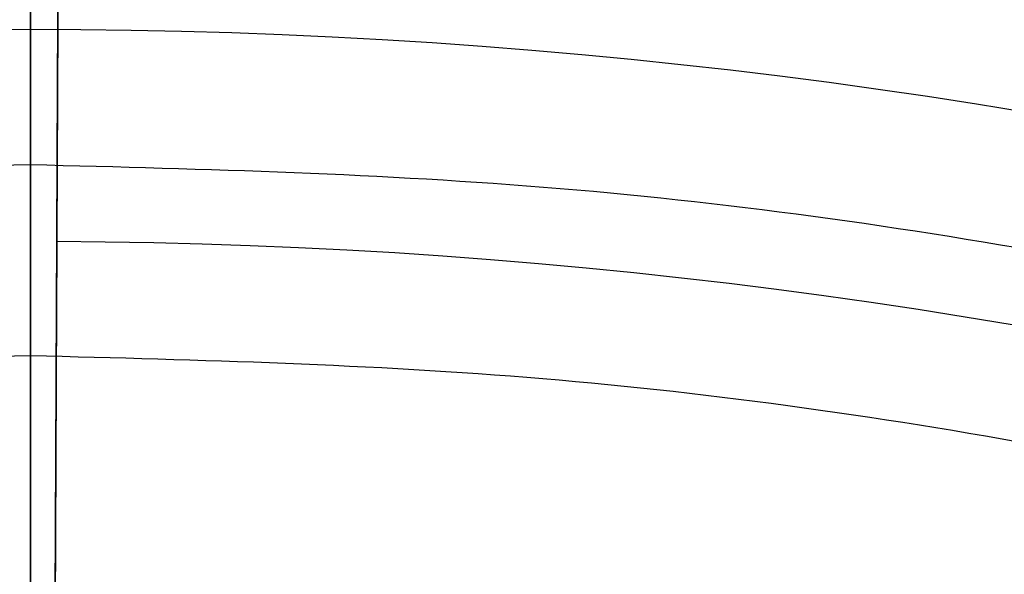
# Model space of a CAD drawing. Header units: millimetres. Extents: x -581 to 584, y -367 to 651.
# Tile 342 of 352: x 0 to 10, y 339 to 345. Entities that reach past the tile are written whole.
import ezdxf

# ---------------------------------------------------------------- set-up
doc = ezdxf.new("R2010")
doc.units = ezdxf.units.MM
doc.layers.add('1', color=7, linetype='Continuous')

# ---------------------------------------------------------------- blocks, each defined once
blk = doc.blocks.new('Bloque 01')
at = {"layer": '1', "color": 29, "true_color": 0x4d342b, "extrusion": (0, 0, -1)}
for centre, radius, start, end in [((1.556088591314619e-12, 1.598721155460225e-13, -217.0932306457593), 75.55527811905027, 150.2515479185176, 269.7400581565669), ((-4.192202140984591e-13, -1.140421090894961e-12, -248.2878906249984), 75.00000000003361, 150.251547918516, 269.7400581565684), ((-2.664535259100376e-13, -1.030286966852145e-12, -240.2878906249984), 69.5000000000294, 150.251547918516, 269.7400581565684), ((-8.773426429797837e-12, -1.789501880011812e-11, -222.1878906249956), 69.5000000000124, 240.3431761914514, 269.7400581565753)]:
    blk.add_arc(centre, radius, start, end, dxfattribs=at)
at = {"layer": '1', "color": 29, "true_color": 0x4d342b}
for centre, radius, start, end in [((-1.556088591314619e-12, 1.598721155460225e-13, 217.0932306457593), 75.55527811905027, 270.2599418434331, 29.74845208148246), ((4.192202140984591e-13, -1.140421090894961e-12, 248.2878906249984), 75.00000000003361, 270.2599418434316, 29.74845208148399), ((3.268496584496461e-13, -1.13331566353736e-12, 236.4855771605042), 75.00000000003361, 270.2599418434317, 29.74845208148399), ((-1.149543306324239e-12, -1.48038883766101e-13, 242.3867338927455), 75.0000000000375, 270.2599418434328, 29.74845208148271), ((3.268496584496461e-13, -1.13331566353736e-12, 236.4855771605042), 75.00000000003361, 270.2599418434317, 29.74845208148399), ((-1.158379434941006e-12, -1.162434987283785e-13, 231.2378906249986), 69.50000000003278, 270.2599418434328, 29.74845208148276), ((2.664535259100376e-13, -1.030286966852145e-12, 240.2878906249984), 69.5000000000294, 270.2599418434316, 29.74845208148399), ((-1.247002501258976e-12, 1.06581410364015e-14, 206.6879525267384), 65.1500000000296, 270.2599418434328, 29.74845208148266), ((-1.247002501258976e-12, 1.06581410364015e-14, 206.6879525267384), 65.1500000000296, 270.2599418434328, 29.74845208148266), ((-1.140421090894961e-12, -1.296740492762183e-13, 212.1878906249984), 59.5000000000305, 270.2599418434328, 29.74845208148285), ((-1.140421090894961e-12, -1.296740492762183e-13, 212.1878906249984), 59.5000000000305, 270.2599418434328, 29.74845208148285), ((8.773426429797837e-12, -1.789501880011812e-11, 222.1878906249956), 69.5000000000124, 270.2599418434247, 299.6568238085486)]:
    blk.add_arc(centre, radius, start, end, dxfattribs=at)
for points in [[(0.226819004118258, -49.9945769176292, 240.287890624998), (0.315309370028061, -69.4992847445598, 240.287890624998)], [(0.226819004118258, -49.9945769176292, 248.287890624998), (0.340261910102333, -74.9992281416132, 248.287890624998)], [(0.226819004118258, -49.994576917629, 206.687952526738), (0.295574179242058, -65.1493295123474, 206.687952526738)], [(0.226819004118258, -49.9945769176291, 212.187890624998), (0.269941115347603, -59.4993876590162, 212.187890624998)], [(0.269941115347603, -59.4993876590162, 212.187890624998), (0.226819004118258, -49.9945769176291, 212.187890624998)], [(0.226819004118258, -49.994576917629, 206.687952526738), (0.295574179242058, -65.1493295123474, 206.687952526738)], [(0.340261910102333, -74.9992281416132, 248.287890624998), (0.226819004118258, -49.9945769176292, 248.287890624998)], [(0.226819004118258, -49.9945769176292, 240.287890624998), (0.315309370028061, -69.4992847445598, 240.287890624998)], [(0.315309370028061, -69.4992847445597, 222.187890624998), (0.269941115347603, -59.4993876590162, 212.187890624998)], [(0.315309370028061, -69.4992847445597, 222.187890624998), (0.269941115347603, -59.4993876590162, 212.187890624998)]]:
    blk.add_open_spline(points, degree=1, dxfattribs=at)
blk = doc.blocks.new('Bloque 05')
at = {"layer": '1', "color": 7, "true_color": 0xffffff}
for centre, start, end in [((-1.514612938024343e-27, -1.957228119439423e-28, 272.433799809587), 90, 269.9999999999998), ((0, 0, 272.85455013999), 89.99999999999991, 269.9999999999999), ((0, -1.957228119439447e-28, 272.433799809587), 269.9999999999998, 90), ((0, 0, 272.85455013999), 269.9999999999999, 89.99999999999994)]:
    blk.add_arc(centre, 74.9900350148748, start, end, dxfattribs=at)
at = {"layer": '1', "color": 7, "true_color": 0xffffff, "extrusion": (0, 0, -1)}
for centre, radius, start, end in [((1.514612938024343e-27, -1.957228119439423e-28, -272.433799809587), 74.9900350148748, 270.0000000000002, 90), ((0, -1.957228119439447e-28, -272.433799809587), 74.9900350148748, 90, 270.0000000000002), ((1.893266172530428e-28, -1.609398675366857e-28, -296.3739770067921), 61.6631560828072, 270.0000000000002, 90), ((1.893266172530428e-28, -1.609398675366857e-28, -296.3739770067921), 61.6631560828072, 270.0000000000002, 90), ((0, -1.609398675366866e-28, -296.3739770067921), 61.6631560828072, 90, 270.0000000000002), ((0, -1.609398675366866e-28, -296.3739770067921), 61.6631560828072, 90, 270.0000000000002)]:
    blk.add_arc(centre, radius, start, end, dxfattribs=at)
at = {"layer": '1', "color": 7, "true_color": 0xffffff, "extrusion": (-1, 0, 0)}
blk.add_arc((38.18344989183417, 252.4513536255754), 49.80455247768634, 61.87238760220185, 85.7775236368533, dxfattribs=at)
at = {"layer": '1', "color": 7, "true_color": 0xffffff, "extrusion": (1, 0, 0)}
blk.add_arc((-38.18344989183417, 252.4513536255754), 49.80455247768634, 94.22247636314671, 118.1276123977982, dxfattribs=at)
at = {"layer": '1', "color": 7, "true_color": 0xffffff}
for points, degree in [([(0, 74.9900350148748, 273.275300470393), (-9.85568176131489, 75.0886857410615, 273.275300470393), (-29.4255982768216, 71.0396784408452, 273.275300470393), (-54.4115473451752, 54.4186478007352, 273.275300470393), (-71.0839860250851, 29.4415040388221, 273.275300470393), (-76.9430595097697, 1.03633768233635e-13, 273.275300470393), (-71.0839860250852, -29.4415040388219, 273.275300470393), (-54.4115473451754, -54.418647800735, 273.275300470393), (-29.4255982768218, -71.0396784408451, 273.275300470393), (-9.85568176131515, -75.0886857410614, 273.275300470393), (-2.42299488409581e-13, -74.9900350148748, 273.275300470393)], 3), ([(-2.42299488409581e-13, -74.9900350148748, 273.275300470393), (-9.85568176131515, -75.0886857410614, 273.275300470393), (-29.4255982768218, -71.0396784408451, 273.275300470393), (-54.4115473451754, -54.418647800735, 273.275300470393), (-71.0839860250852, -29.4415040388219, 273.275300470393), (-76.9430595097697, 1.03633768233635e-13, 273.275300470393), (-71.0839860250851, 29.4415040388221, 273.275300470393), (-54.4115473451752, 54.4186478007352, 273.275300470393), (-29.4255982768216, 71.0396784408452, 273.275300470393), (-9.85568176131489, 75.0886857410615, 273.275300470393), (0, 74.9900350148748, 273.275300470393)], 3), ([(-2.42299488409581e-13, -74.9900350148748, 273.275300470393), (9.855681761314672, -75.0886857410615, 273.275300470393), (29.42559827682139, -71.0396784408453, 273.275300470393), (54.41154734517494, -54.4186478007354, 273.275300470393), (71.08398602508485, -29.4415040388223, 273.275300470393), (76.94305950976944, -3.22533666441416e-13, 273.275300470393), (71.08398602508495, 29.4415040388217, 273.275300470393), (54.41154734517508, 54.4186478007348, 273.275300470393), (29.42559827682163, 71.039678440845, 273.275300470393), (9.855681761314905, 75.0886857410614, 273.275300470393), (0, 74.9900350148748, 273.275300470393)], 3), ([(0, 74.9900350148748, 273.275300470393), (9.855681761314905, 75.0886857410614, 273.275300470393), (29.42559827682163, 71.039678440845, 273.275300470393), (54.41154734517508, 54.4186478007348, 273.275300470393), (71.08398602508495, 29.4415040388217, 273.275300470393), (76.94305950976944, -3.22533666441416e-13, 273.275300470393), (71.08398602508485, -29.4415040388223, 273.275300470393), (54.41154734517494, -54.4186478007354, 273.275300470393), (29.42559827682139, -71.0396784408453, 273.275300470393), (9.855681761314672, -75.0886857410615, 273.275300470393), (-2.42299488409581e-13, -74.9900350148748, 273.275300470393)], 3), ([(0, 71.8103687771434, 286.614130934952), (-9.43778919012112, 71.9048365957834, 286.614130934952), (-28.1779180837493, 68.0275119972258, 286.614130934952), (-52.1044333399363, 52.1112327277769, 286.614130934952), (-68.0699408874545, 28.1931494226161, 286.614130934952), (-73.6805827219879, 1.29013466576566e-13, 286.614130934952), (-68.0699408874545, -28.1931494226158, 286.614130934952), (-52.1044333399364, -52.1112327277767, 286.614130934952), (-28.1779180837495, -68.0275119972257, 286.614130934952), (-9.43778919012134, -71.9048365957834, 286.614130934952), (-2.32025703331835e-13, -71.8103687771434, 286.614130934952)], 3), ([(-2.32025703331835e-13, -71.8103687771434, 286.614130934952), (-9.43778919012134, -71.9048365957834, 286.614130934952), (-28.1779180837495, -68.0275119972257, 286.614130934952), (-52.1044333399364, -52.1112327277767, 286.614130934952), (-68.0699408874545, -28.1931494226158, 286.614130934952), (-73.6805827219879, 1.29013466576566e-13, 286.614130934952), (-68.0699408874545, 28.1931494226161, 286.614130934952), (-52.1044333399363, 52.1112327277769, 286.614130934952), (-28.1779180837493, 68.0275119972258, 286.614130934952), (-9.43778919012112, 71.9048365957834, 286.614130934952), (0, 71.8103687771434, 286.614130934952)], 3), ([(-2.32025703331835e-13, -71.8103687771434, 286.614130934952), (9.43778919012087, -71.9048365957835, 286.614130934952), (28.17791808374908, -68.0275119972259, 286.614130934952), (52.10443333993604, -52.111232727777, 286.614130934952), (68.06994088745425, -28.1931494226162, 286.614130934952), (73.68058272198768, -3.35223515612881e-13, 286.614130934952), (68.06994088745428, 28.1931494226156, 286.614130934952), (52.1044333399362, 52.1112327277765, 286.614130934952), (28.17791808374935, 68.0275119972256, 286.614130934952), (9.437789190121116, 71.9048365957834, 286.614130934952), (0, 71.8103687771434, 286.614130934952)], 3), ([(0, 71.8103687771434, 286.614130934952), (9.437789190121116, 71.9048365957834, 286.614130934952), (28.17791808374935, 68.0275119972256, 286.614130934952), (52.1044333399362, 52.1112327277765, 286.614130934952), (68.06994088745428, 28.1931494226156, 286.614130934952), (73.68058272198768, -3.35223515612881e-13, 286.614130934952), (68.06994088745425, -28.1931494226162, 286.614130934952), (52.10443333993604, -52.111232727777, 286.614130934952), (28.17791808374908, -68.0275119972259, 286.614130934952), (9.43778919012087, -71.9048365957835, 286.614130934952), (-2.32025703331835e-13, -71.8103687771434, 286.614130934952)], 3), ([(-2.53796983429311e-13, -71.1935858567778, 271.74789062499), (-9.35672753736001, -71.2872422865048, 271.74789062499), (-27.9358965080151, -67.4432202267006, 271.74789062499), (-51.656905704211, -51.6636466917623, 271.74789062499), (-67.485284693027, -27.9509970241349, 271.74789062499), (-73.0477364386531, 1.20553567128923e-13, 271.74789062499), (-67.4852846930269, 27.9509970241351, 271.74789062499), (-51.6569057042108, 51.6636466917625, 271.74789062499), (-27.9358965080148, 67.4432202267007, 271.74789062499), (-9.35672753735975, 71.2872422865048, 271.74789062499), (0, 71.1935858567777, 271.74789062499)], 3), ([(0, 71.1935858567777, 271.74789062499), (-9.35672753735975, 71.2872422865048, 271.74789062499), (-27.9358965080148, 67.4432202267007, 271.74789062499), (-51.6569057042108, 51.6636466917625, 271.74789062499), (-67.4852846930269, 27.9509970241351, 271.74789062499), (-73.0477364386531, 1.20553567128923e-13, 271.74789062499), (-67.485284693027, -27.9509970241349, 271.74789062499), (-51.656905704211, -51.6636466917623, 271.74789062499), (-27.9358965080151, -67.4432202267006, 271.74789062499), (-9.35672753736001, -71.2872422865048, 271.74789062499), (-2.53796983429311e-13, -71.1935858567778, 271.74789062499)], 3), ([(0, 71.1935858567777, 271.74789062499), (9.356727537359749, 71.2872422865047, 271.74789062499), (27.93589650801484, 67.4432202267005, 271.74789062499), (51.65690570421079, 51.6636466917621, 271.74789062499), (67.48528469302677, 27.9509970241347, 271.74789062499), (73.04773643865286, -3.55315776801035e-13, 271.74789062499), (67.48528469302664, -27.9509970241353, 271.74789062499), (51.65690570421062, -51.6636466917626, 271.74789062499), (27.93589650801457, -67.4432202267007, 271.74789062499), (9.35672753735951, -71.2872422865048, 271.74789062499), (-2.53796983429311e-13, -71.1935858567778, 271.74789062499)], 3), ([(-2.53796983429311e-13, -71.1935858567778, 271.74789062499), (9.35672753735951, -71.2872422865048, 271.74789062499), (27.93589650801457, -67.4432202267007, 271.74789062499), (51.65690570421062, -51.6636466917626, 271.74789062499), (67.48528469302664, -27.9509970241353, 271.74789062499), (73.04773643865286, -3.55315776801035e-13, 271.74789062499), (67.48528469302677, 27.9509970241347, 271.74789062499), (51.65690570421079, 51.6636466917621, 271.74789062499), (27.93589650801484, 67.4432202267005, 271.74789062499), (9.356727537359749, 71.2872422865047, 271.74789062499), (0, 71.1935858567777, 271.74789062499)], 3), ([(0, 71.1935858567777, 271.74789062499), (-2.53796983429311e-13, -71.1935858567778, 271.74789062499)], 1), ([(-2.53796983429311e-13, -71.1935858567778, 271.74789062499), (0, 71.1935858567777, 271.74789062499)], 1)]:
    blk.add_open_spline(points, degree=degree, dxfattribs=at)
for points, knots in [([(-1.99239154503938e-13, -61.6631560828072, 296.373977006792), (-1.998884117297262e-13, -61.9304106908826, 296.249653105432), (-2.005383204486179e-13, -62.19353171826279, 296.12062799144), (-2.011886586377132e-13, -62.4525762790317, 295.987098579), (-2.019376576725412e-13, -62.7509197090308, 295.833311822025), (-2.026872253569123e-13, -63.04385627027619, 295.673551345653), (-2.034371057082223e-13, -63.3314759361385, 295.508069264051), (-2.042003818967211e-13, -63.6242336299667, 295.33963101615), (-2.049639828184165e-13, -63.91148318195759, 295.165264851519), (-2.057277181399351e-13, -64.19331649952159, 294.985184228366), (-2.064989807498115e-13, -64.47792753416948, 294.803328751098), (-2.07270381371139e-13, -64.75701545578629, 294.615645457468), (-2.080417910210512e-13, -65.03066564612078, 294.422303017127), (-2.088244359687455e-13, -65.30830145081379, 294.226144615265), (-2.096070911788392e-13, -65.58034040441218, 294.024160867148), (-2.103896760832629e-13, -65.84685575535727, 293.816477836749), (-2.11177733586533e-13, -66.11523484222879, 293.607342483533), (-2.119657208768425e-13, -66.37801321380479, 293.392427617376), (-2.127535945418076e-13, -66.63524328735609, 293.1718146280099), (-2.135451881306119e-13, -66.89368786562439, 292.950160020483), (-2.143366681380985e-13, -67.14653202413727, 292.7227530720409), (-2.15128013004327e-13, -67.39380035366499, 292.489632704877), (-2.15341965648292e-13, -67.46065327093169, 292.426604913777), (-2.155559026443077e-13, -67.52709662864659, 292.363161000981), (-2.157698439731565e-13, -67.59313675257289, 292.29929516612), (-2.165570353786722e-13, -67.83612962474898, 292.06430253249), (-2.173443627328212e-13, -68.07368952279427, 291.8235770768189), (-2.181318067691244e-13, -68.30578523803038, 291.5770982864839), (-2.189216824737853e-13, -68.53859767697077, 291.329858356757), (-2.197116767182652e-13, -68.76591248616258, 291.0768291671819), (-2.20501750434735e-13, -68.98765679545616, 290.817959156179), (-2.212868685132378e-13, -69.20801024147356, 290.560712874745), (-2.22072066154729e-13, -69.42286311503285, 290.297698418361), (-2.228572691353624e-13, -69.63209859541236, 290.0288403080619), (-2.236356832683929e-13, -69.83952503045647, 289.762306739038), (-2.244141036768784e-13, -70.04143100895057, 289.490029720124), (-2.25192407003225e-13, -70.23765445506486, 289.211917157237), (-2.259624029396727e-13, -70.43178346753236, 288.9367730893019), (-2.267322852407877e-13, -70.62035078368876, 288.655916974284), (-2.275018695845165e-13, -70.80314911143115, 288.3692474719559), (-2.282619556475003e-13, -70.98369132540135, 288.086116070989), (-2.290217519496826e-13, -71.15860620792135, 287.7973134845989), (-2.297810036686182e-13, -71.32764240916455, 287.50273623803), (-2.305298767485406e-13, -71.49436795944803, 287.212185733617), (-2.312782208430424e-13, -71.65537454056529, 286.9160169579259), (-2.32025703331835e-13, -71.8103687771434, 286.614130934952)], [0, 0, 0, 0, 0.8792444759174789, 0.8792444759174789, 0.8792444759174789, 1.88038857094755, 1.88038857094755, 1.88038857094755, 2.888626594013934, 2.888626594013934, 2.888626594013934, 3.897762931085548, 3.897762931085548, 3.897762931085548, 4.914408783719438, 4.914408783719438, 4.914408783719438, 5.93299937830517, 5.93299937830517, 5.93299937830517, 6.953374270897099, 6.953374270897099, 6.953374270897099, 7.2289925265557, 7.2289925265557, 7.2289925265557, 8.243788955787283, 8.243788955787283, 8.243788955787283, 9.26438941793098, 9.26438941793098, 9.26438941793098, 10.28340643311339, 10.28340643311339, 10.28340643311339, 11.30048082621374, 11.30048082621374, 11.30048082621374, 12.31549429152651, 12.31549429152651, 12.31549429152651, 13.32856289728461, 13.32856289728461, 13.32856289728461, 14.34000484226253, 14.34000484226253, 14.34000484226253, 14.34000484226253]), ([(-2.32025703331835e-13, -71.8103687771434, 286.614130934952), (-2.312782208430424e-13, -71.65537454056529, 286.9160169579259), (-2.305298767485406e-13, -71.49436795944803, 287.212185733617), (-2.297810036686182e-13, -71.32764240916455, 287.50273623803), (-2.290217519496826e-13, -71.15860620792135, 287.7973134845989), (-2.282619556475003e-13, -70.98369132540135, 288.086116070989), (-2.275018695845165e-13, -70.80314911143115, 288.3692474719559), (-2.267322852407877e-13, -70.62035078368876, 288.655916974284), (-2.259624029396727e-13, -70.43178346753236, 288.9367730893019), (-2.25192407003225e-13, -70.23765445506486, 289.211917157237), (-2.244141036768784e-13, -70.04143100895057, 289.490029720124), (-2.236356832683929e-13, -69.83952503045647, 289.762306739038), (-2.228572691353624e-13, -69.63209859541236, 290.0288403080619), (-2.22072066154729e-13, -69.42286311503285, 290.297698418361), (-2.212868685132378e-13, -69.20801024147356, 290.560712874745), (-2.20501750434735e-13, -68.98765679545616, 290.817959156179), (-2.197116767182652e-13, -68.76591248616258, 291.0768291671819), (-2.189216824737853e-13, -68.53859767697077, 291.329858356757), (-2.181318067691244e-13, -68.30578523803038, 291.5770982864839), (-2.173443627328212e-13, -68.07368952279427, 291.8235770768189), (-2.165570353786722e-13, -67.83612962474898, 292.06430253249), (-2.157698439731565e-13, -67.59313675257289, 292.29929516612), (-2.155559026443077e-13, -67.52709662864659, 292.363161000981), (-2.15341965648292e-13, -67.46065327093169, 292.426604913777), (-2.15128013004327e-13, -67.39380035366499, 292.489632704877), (-2.143366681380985e-13, -67.14653202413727, 292.7227530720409), (-2.135451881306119e-13, -66.89368786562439, 292.950160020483), (-2.127535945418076e-13, -66.63524328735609, 293.1718146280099), (-2.119657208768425e-13, -66.37801321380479, 293.392427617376), (-2.11177733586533e-13, -66.11523484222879, 293.607342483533), (-2.103896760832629e-13, -65.84685575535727, 293.816477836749), (-2.096070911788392e-13, -65.58034040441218, 294.024160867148), (-2.088244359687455e-13, -65.30830145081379, 294.226144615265), (-2.080417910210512e-13, -65.03066564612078, 294.422303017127), (-2.07270381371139e-13, -64.75701545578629, 294.615645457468), (-2.064989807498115e-13, -64.47792753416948, 294.803328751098), (-2.057277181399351e-13, -64.19331649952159, 294.985184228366), (-2.049639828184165e-13, -63.91148318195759, 295.165264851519), (-2.042003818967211e-13, -63.6242336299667, 295.33963101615), (-2.034371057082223e-13, -63.3314759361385, 295.508069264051), (-2.026872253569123e-13, -63.04385627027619, 295.673551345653), (-2.019376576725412e-13, -62.7509197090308, 295.833311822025), (-2.011886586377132e-13, -62.4525762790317, 295.987098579), (-2.005383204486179e-13, -62.19353171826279, 296.12062799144), (-1.998884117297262e-13, -61.9304106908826, 296.249653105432), (-1.99239154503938e-13, -61.6631560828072, 296.373977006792)], [0, 0, 0, 0, 1.011441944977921, 1.011441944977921, 1.011441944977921, 2.024510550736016, 2.024510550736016, 2.024510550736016, 3.039524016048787, 3.039524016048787, 3.039524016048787, 4.056598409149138, 4.056598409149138, 4.056598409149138, 5.075615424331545, 5.075615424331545, 5.075615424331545, 6.096215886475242, 6.096215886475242, 6.096215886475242, 7.111012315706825, 7.111012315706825, 7.111012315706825, 7.386630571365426, 7.386630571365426, 7.386630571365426, 8.407005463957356, 8.407005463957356, 8.407005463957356, 9.42559605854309, 9.42559605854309, 9.42559605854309, 10.44224191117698, 10.44224191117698, 10.44224191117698, 11.45137824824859, 11.45137824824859, 11.45137824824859, 12.45961627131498, 12.45961627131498, 12.45961627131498, 13.46076036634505, 13.46076036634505, 13.46076036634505, 14.34000484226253, 14.34000484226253, 14.34000484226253, 14.34000484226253])]:
    blk.add_open_spline(points, degree=3, knots=knots, dxfattribs=at)
blk = doc.blocks.new('Bloque 06')
at = {"layer": '1', "color": 250, "true_color": 0x111111}
for centre, radius, start, end in [((-1.211653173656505e-13, -2.145778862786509e-29, 271.747890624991), 74.9996745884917, 89.9999999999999, 269.9999999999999), ((0, 0, 262.2536586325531), 74.9996745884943, 89.99999999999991, 269.9999999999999), ((-1.211653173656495e-13, -2.145778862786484e-29, 271.747890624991), 74.9996745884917, 269.9999999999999, 89.99999999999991), ((0, 0, 262.2536586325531), 74.9996745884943, 269.9999999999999, 89.9999999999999)]:
    blk.add_arc(centre, radius, start, end, dxfattribs=at)
at = {"layer": '1', "color": 250, "true_color": 0x111111, "extrusion": (0, 0, -1)}
for centre, start, end in [((1.211653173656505e-13, -2.145778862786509e-29, -271.747890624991), 270.0000000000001, 90.0000000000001), ((1.211653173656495e-13, -2.145778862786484e-29, -271.747890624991), 90.0000000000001, 270.0000000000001)]:
    blk.add_arc(centre, 74.9996745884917, start, end, dxfattribs=at)
at = {"layer": '1', "color": 250, "true_color": 0x111111}
for points, degree in [([(0, 74.9996745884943, 252.759426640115), (-9.85694865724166, 75.0983379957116, 252.759426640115), (-29.4293807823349, 71.0488102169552, 252.759426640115), (-54.4185416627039, 54.42564303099, 252.759426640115), (-71.0931234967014, 29.4452885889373, 252.759426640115), (-76.9529501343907, 9.94038185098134e-14, 252.759426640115), (-71.0931234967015, -29.445288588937, 252.759426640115), (-54.4185416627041, -54.4256430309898, 252.759426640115), (-29.4293807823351, -71.0488102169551, 252.759426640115), (-9.85694865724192, -75.0983379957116, 252.759426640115), (-2.42330634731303e-13, -74.9996745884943, 252.759426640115)], 3), ([(0, 74.9996745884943, 252.759426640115), (-9.85694865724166, 75.0983379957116, 252.759426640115), (-29.4293807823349, 71.0488102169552, 252.759426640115), (-54.4185416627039, 54.42564303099, 252.759426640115), (-71.0931234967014, 29.4452885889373, 252.759426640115), (-76.9529501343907, 9.94038185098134e-14, 252.759426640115), (-71.0931234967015, -29.445288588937, 252.759426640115), (-54.4185416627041, -54.4256430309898, 252.759426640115), (-29.4293807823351, -71.0488102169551, 252.759426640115), (-9.85694865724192, -75.0983379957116, 252.759426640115), (-2.42330634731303e-13, -74.9996745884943, 252.759426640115)], 3), ([(-2.42330634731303e-13, -74.9996745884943, 252.759426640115), (9.85694865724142, -75.0983379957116, 252.759426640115), (29.42938078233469, -71.0488102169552, 252.759426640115), (54.41854166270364, -54.4256430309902, 252.759426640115), (71.09312349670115, -29.4452885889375, 252.759426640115), (76.95295013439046, -3.52143314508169e-13, 252.759426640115), (71.09312349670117, 29.4452885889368, 252.759426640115), (54.41854166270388, 54.4256430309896, 252.759426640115), (29.42938078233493, 71.0488102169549, 252.759426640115), (9.856948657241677, 75.0983379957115, 252.759426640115), (0, 74.9996745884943, 252.759426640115)], 3), ([(-2.42330634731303e-13, -74.9996745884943, 252.759426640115), (9.85694865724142, -75.0983379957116, 252.759426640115), (29.42938078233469, -71.0488102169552, 252.759426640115), (54.41854166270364, -54.4256430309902, 252.759426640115), (71.09312349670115, -29.4452885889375, 252.759426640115), (76.95295013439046, -3.52143314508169e-13, 252.759426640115), (71.09312349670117, 29.4452885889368, 252.759426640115), (54.41854166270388, 54.4256430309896, 252.759426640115), (29.42938078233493, 71.0488102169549, 252.759426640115), (9.856948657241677, 75.0983379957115, 252.759426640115), (0, 74.9996745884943, 252.759426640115)], 3), ([(0, 73.9996745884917, 271.747890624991), (-9.72552210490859, 74.097022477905, 271.747890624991), (-29.0369873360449, 70.1014886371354, 271.747890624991), (-53.6929579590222, 53.699964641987, 271.747890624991), (-70.1452110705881, 29.0526830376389, 271.747890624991), (-75.9269063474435, 1.35358391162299e-13, 271.747890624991), (-70.1452110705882, -29.0526830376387, 271.747890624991), (-53.6929579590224, -53.6999646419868, 271.747890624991), (-29.0369873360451, -70.1014886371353, 271.747890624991), (-9.72552210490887, -74.097022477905, 271.747890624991), (-2.53796983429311e-13, -73.9996745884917, 271.747890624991)], 3), ([(-2.53796983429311e-13, -73.9996745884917, 271.747890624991), (-9.72552210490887, -74.097022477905, 271.747890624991), (-29.0369873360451, -70.1014886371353, 271.747890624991), (-53.6929579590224, -53.6999646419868, 271.747890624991), (-70.1452110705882, -29.0526830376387, 271.747890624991), (-75.9269063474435, 1.35358391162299e-13, 271.747890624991), (-70.1452110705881, 29.0526830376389, 271.747890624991), (-53.6929579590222, 53.699964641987, 271.747890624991), (-29.0369873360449, 70.1014886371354, 271.747890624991), (-9.72552210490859, 74.097022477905, 271.747890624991), (0, 73.9996745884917, 271.747890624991)], 3), ([(-2.53796983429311e-13, -73.9996745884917, 271.747890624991), (9.725522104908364, -74.0970224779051, 271.747890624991), (29.03698733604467, -70.1014886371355, 271.747890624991), (53.69295795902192, -53.6999646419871, 271.747890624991), (70.14521107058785, -29.0526830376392, 271.747890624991), (75.92690634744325, -3.98672761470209e-13, 271.747890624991), (70.14521107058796, 29.0526830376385, 271.747890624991), (53.69295795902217, 53.6999646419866, 271.747890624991), (29.03698733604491, 70.1014886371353, 271.747890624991), (9.725522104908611, 74.097022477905, 271.747890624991), (0, 73.9996745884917, 271.747890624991)], 3), ([(0, 73.9996745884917, 271.747890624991), (9.725522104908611, 74.097022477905, 271.747890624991), (29.03698733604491, 70.1014886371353, 271.747890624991), (53.69295795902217, 53.6999646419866, 271.747890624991), (70.14521107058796, 29.0526830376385, 271.747890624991), (75.92690634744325, -3.98672761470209e-13, 271.747890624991), (70.14521107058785, -29.0526830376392, 271.747890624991), (53.69295795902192, -53.6999646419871, 271.747890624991), (29.03698733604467, -70.1014886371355, 271.747890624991), (9.725522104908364, -74.0970224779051, 271.747890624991), (-2.53796983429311e-13, -73.9996745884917, 271.747890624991)], 3), ([(0, 73.9996745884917, 271.747890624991), (-2.53796983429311e-13, -73.9996745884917, 271.747890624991)], 1), ([(-2.53796983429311e-13, -73.9996745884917, 271.747890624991), (0, 73.9996745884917, 271.747890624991)], 1), ([(0, 66.9630121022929, 254.247890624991), (-2.16363461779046e-13, -66.9630121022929, 254.247890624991)], 1), ([(-2.16363461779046e-13, -66.9630121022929, 254.247890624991), (0, 66.9630121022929, 254.247890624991)], 1)]:
    blk.add_open_spline(points, degree=degree, dxfattribs=at)
blk = doc.blocks.new('Bloque 07')
at = {"layer": '1', "color": 250, "true_color": 0x111111}
for centre, radius, start, end in [((-1.12280347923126e-13, 0, 225.950000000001), 69.5000000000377, 89.99999999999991, 269.9999999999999), ((-1.12280347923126e-13, 0, 225.950000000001), 69.5000000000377, 89.99999999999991, 269.9999999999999), ((0, 0, 230.7000152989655), 69.5000000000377, 89.99999999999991, 269.9999999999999), ((-1.12280347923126e-13, 0, 225.950000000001), 69.5000000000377, 269.9999999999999, 89.9999999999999), ((-1.12280347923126e-13, 0, 225.950000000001), 69.5000000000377, 269.9999999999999, 89.9999999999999), ((0, 0, 230.7000152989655), 69.5000000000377, 269.9999999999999, 89.9999999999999), ((0, 0, 225.2898352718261), 68.0460765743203, 89.99999999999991, 269.9999999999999), ((0, 0, 225.2898352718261), 68.0460765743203, 269.9999999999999, 89.9999999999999)]:
    blk.add_arc(centre, radius, start, end, dxfattribs=at)
at = {"layer": '1', "color": 250, "true_color": 0x111111, "extrusion": (0, 0, -1)}
for centre, start, end in [((1.09931469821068e-13, -5.684341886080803e-14, -225.950000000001), 270.0000000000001, 90.0000000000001), ((1.09931469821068e-13, -5.684341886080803e-14, -225.950000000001), 270.0000000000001, 90.0000000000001), ((1.099314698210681e-13, -4.973799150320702e-14, -225.950000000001), 90.0000000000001, 270.0000000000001), ((1.099314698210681e-13, -4.973799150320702e-14, -225.950000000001), 90.0000000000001, 270.0000000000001)]:
    blk.add_arc(centre, 68.04607657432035, start, end, dxfattribs=at)
at = {"layer": '1', "color": 250, "true_color": 0x111111}
for points, degree in [([(0, 69.5000000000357, 235.45003059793), (-9.13414538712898, 69.5914284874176, 235.45003059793), (-27.2713445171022, 65.8388497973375, 235.45003059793), (-50.4280674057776, 50.4346480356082, 235.45003059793), (-65.8799136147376, 27.2860858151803, 235.45003059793), (-71.3100431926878, 9.30588939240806e-14, 235.45003059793), (-65.8799136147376, -27.2860858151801, 235.45003059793), (-50.4280674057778, -50.4346480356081, 235.45003059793), (-27.2713445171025, -65.8388497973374, 235.45003059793), (-9.13414538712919, -69.5914284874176, 235.45003059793), (-2.24560695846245e-13, -69.5000000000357, 235.45003059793)], 3), ([(-2.24560695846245e-13, -69.5000000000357, 235.45003059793), (-9.13414538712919, -69.5914284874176, 235.45003059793), (-27.2713445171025, -65.8388497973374, 235.45003059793), (-50.4280674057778, -50.4346480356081, 235.45003059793), (-65.8799136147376, -27.2860858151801, 235.45003059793), (-71.3100431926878, 9.30588939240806e-14, 235.45003059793), (-65.8799136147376, 27.2860858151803, 235.45003059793), (-50.4280674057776, 50.4346480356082, 235.45003059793), (-27.2713445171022, 65.8388497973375, 235.45003059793), (-9.13414538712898, 69.5914284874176, 235.45003059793), (0, 69.5000000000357, 235.45003059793)], 3), ([(-2.24560695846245e-13, -69.5000000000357, 235.45003059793), (9.134145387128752, -69.5914284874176, 235.45003059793), (27.27134451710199, -65.8388497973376, 235.45003059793), (50.42806740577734, -50.4346480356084, 235.45003059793), (65.87991361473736, -27.2860858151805, 235.45003059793), (71.31004319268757, -3.14073766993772e-13, 235.45003059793), (65.87991361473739, 27.2860858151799, 235.45003059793), (50.42806740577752, 50.4346480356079, 235.45003059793), (27.27134451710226, 65.8388497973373, 235.45003059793), (9.134145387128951, 69.5914284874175, 235.45003059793), (0, 69.5000000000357, 235.45003059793)], 3), ([(0, 69.5000000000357, 235.45003059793), (9.134145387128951, 69.5914284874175, 235.45003059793), (27.27134451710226, 65.8388497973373, 235.45003059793), (50.42806740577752, 50.4346480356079, 235.45003059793), (65.87991361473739, 27.2860858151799, 235.45003059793), (71.31004319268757, -3.14073766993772e-13, 235.45003059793), (65.87991361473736, -27.2860858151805, 235.45003059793), (50.42806740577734, -50.4346480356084, 235.45003059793), (27.27134451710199, -65.8388497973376, 235.45003059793), (9.134145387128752, -69.5914284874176, 235.45003059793), (-2.24560695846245e-13, -69.5000000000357, 235.45003059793)], 3), ([(0, 68.0460765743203, 224.629670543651), (-8.94306124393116, 68.135592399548, 224.629670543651), (-26.7008344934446, 64.4615167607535, 224.629670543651), (-49.3731242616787, 49.3795672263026, 224.629670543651), (-64.5017215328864, 26.7152674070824, 224.629670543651), (-69.8182540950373, 7.93115573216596e-14, 224.629670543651), (-64.5017215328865, -26.7152674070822, 224.629670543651), (-49.3731242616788, -49.3795672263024, 224.629670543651), (-26.7008344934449, -64.4615167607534, 224.629670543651), (-8.94306124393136, -68.135592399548, 224.629670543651), (-2.19862939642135e-13, -68.0460765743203, 224.629670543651)], 3), ([(0, 68.0460765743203, 224.629670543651), (-8.94306124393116, 68.135592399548, 224.629670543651), (-26.7008344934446, 64.4615167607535, 224.629670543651), (-49.3731242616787, 49.3795672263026, 224.629670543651), (-64.5017215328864, 26.7152674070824, 224.629670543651), (-69.8182540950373, 7.93115573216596e-14, 224.629670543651), (-64.5017215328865, -26.7152674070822, 224.629670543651), (-49.3731242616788, -49.3795672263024, 224.629670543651), (-26.7008344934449, -64.4615167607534, 224.629670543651), (-8.94306124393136, -68.135592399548, 224.629670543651), (-2.19862939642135e-13, -68.0460765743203, 224.629670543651)], 3), ([(-2.19862939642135e-13, -68.0460765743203, 224.629670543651), (8.943061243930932, -68.135592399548, 224.629670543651), (26.70083449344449, -64.4615167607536, 224.629670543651), (49.37312426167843, -49.3795672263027, 224.629670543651), (64.50172153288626, -26.7152674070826, 224.629670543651), (69.81825409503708, -3.10901304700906e-13, 224.629670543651), (64.5017215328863, 26.715267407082, 224.629670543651), (49.37312426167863, 49.3795672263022, 224.629670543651), (26.70083449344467, 64.4615167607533, 224.629670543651), (8.94306124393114, 68.1355923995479, 224.629670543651), (0, 68.0460765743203, 224.629670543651)], 3), ([(-2.19862939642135e-13, -68.0460765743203, 224.629670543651), (8.943061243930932, -68.135592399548, 224.629670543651), (26.70083449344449, -64.4615167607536, 224.629670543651), (49.37312426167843, -49.3795672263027, 224.629670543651), (64.50172153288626, -26.7152674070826, 224.629670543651), (69.81825409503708, -3.10901304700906e-13, 224.629670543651), (64.5017215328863, 26.715267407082, 224.629670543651), (49.37312426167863, 49.3795672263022, 224.629670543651), (26.70083449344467, 64.4615167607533, 224.629670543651), (8.94306124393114, 68.1355923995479, 224.629670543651), (0, 68.0460765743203, 224.629670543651)], 3), ([(0, 65.0664060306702, 221.650000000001), (-8.55145341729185, 65.1520020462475, 221.650000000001), (-25.5316313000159, 61.6388105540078, 221.650000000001), (-47.2111238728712, 47.2172847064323, 221.650000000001), (-61.6772547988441, 25.5454322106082, 221.650000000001), (-66.7609816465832, 1.13151155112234e-13, 221.650000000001), (-61.6772547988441, -25.545432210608, 221.650000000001), (-47.2111238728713, -47.2172847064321, 221.650000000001), (-25.5316313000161, -61.6388105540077, 221.650000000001), (-8.551453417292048, -65.1520020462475, 221.650000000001), (-2.10235358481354e-13, -65.0664060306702, 221.650000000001)], 3), ([(0, 65.0664060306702, 221.650000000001), (-8.55145341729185, 65.1520020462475, 221.650000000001), (-25.5316313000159, 61.6388105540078, 221.650000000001), (-47.2111238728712, 47.2172847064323, 221.650000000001), (-61.6772547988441, 25.5454322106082, 221.650000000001), (-66.7609816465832, 1.13151155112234e-13, 221.650000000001), (-61.6772547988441, -25.545432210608, 221.650000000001), (-47.2111238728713, -47.2172847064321, 221.650000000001), (-25.5316313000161, -61.6388105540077, 221.650000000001), (-8.551453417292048, -65.1520020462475, 221.650000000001), (-2.10235358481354e-13, -65.0664060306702, 221.650000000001)], 3), ([(-2.10235358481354e-13, -65.0664060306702, 221.650000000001), (8.551453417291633, -65.1520020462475, 221.650000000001), (25.53163130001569, -61.6388105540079, 221.650000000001), (47.21112387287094, -47.2172847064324, 221.650000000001), (61.67725479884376, -25.5454322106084, 221.650000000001), (66.76098164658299, -3.4262592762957e-13, 221.650000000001), (61.677254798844, 25.5454322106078, 221.650000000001), (47.21112387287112, 47.217284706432, 221.650000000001), (25.53163130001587, 61.6388105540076, 221.650000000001), (8.551453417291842, 65.1520020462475, 221.650000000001), (0, 65.0664060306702, 221.650000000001)], 3), ([(-2.10235358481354e-13, -65.0664060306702, 221.650000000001), (8.551453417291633, -65.1520020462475, 221.650000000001), (25.53163130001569, -61.6388105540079, 221.650000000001), (47.21112387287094, -47.2172847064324, 221.650000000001), (61.67725479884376, -25.5454322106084, 221.650000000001), (66.76098164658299, -3.4262592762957e-13, 221.650000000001), (61.677254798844, 25.5454322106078, 221.650000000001), (47.21112387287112, 47.217284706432, 221.650000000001), (25.53163130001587, 61.6388105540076, 221.650000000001), (8.551453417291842, 65.1520020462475, 221.650000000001), (0, 65.0664060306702, 221.650000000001)], 3), ([(-9.97833145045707e-14, -27.1506046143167, 236.957812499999), (-2.45337083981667e-13, -67.9922180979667, 236.957812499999)], 1), ([(-2.45337083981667e-13, -67.9922180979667, 236.957812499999), (-9.97833145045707e-14, -27.1506046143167, 236.957812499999)], 1), ([(-1.73427938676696e-13, -53.1515843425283, 221.650000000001), (-2.10235358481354e-13, -65.0664060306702, 221.650000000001)], 1), ([(-2.10235358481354e-13, -65.0664060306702, 221.650000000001), (-1.73427938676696e-13, -53.1515843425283, 221.650000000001)], 1)]:
    blk.add_open_spline(points, degree=degree, dxfattribs=at)
blk = doc.blocks.new('Bloque 08')
at = {"layer": '1', "color": 250, "true_color": 0x111111}
for centre, radius, start, end in [((-1.06634131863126e-13, -8.564236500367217e-43), 66.0050694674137, 89.99999999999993, 269.9999999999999), ((0, 0, 12.0182066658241), 66.0050694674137, 89.99999999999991, 269.9999999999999), ((-1.06634131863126e-13, -8.564236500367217e-43), 66.0050694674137, 89.99999999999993, 269.9999999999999), ((-1.06634131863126e-13, -7.952505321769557e-43), 66.0050694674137, 269.9999999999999, 89.99999999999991), ((0, 0, 12.0182066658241), 66.0050694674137, 269.9999999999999, 89.9999999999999), ((-1.06634131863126e-13, -7.952505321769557e-43), 66.0050694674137, 269.9999999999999, 89.99999999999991), ((-1.050185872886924e-13, -7.105427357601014e-15), 65.0050694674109, 89.99999999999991, 269.9999999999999), ((0, 0, 12.01736931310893), 65.0050694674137, 89.99999999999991, 269.9999999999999), ((-1.050185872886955e-13, 7.10542735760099e-15), 65.00506946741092, 269.9999999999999, 89.99999999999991), ((0, 0, 12.01736931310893), 65.0050694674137, 269.9999999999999, 89.9999999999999)]:
    blk.add_arc(centre, radius, start, end, dxfattribs=at)
at = {"layer": '1', "color": 250, "true_color": 0x111111, "extrusion": (0, 0, -1)}
for centre, radius, start, end in [((1.050185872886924e-13, -7.105427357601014e-15), 65.0050694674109, 270.0000000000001, 90.0000000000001), ((1.050185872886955e-13, 7.10542735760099e-15), 65.00506946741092, 90.0000000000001, 270.0000000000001)]:
    blk.add_arc(centre, radius, start, end, dxfattribs=at)
at = {"layer": '1', "color": 250, "true_color": 0x111111, "extrusion": (-1, 0, 0)}
for centre, radius, start, end in [((30.02020699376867, 23.91672816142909), 35.98506150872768, 0.1905642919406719, 75.98803958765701), ((30.02020699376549, 23.91672816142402), 34.98506150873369, 0.193268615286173, 60.03230021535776)]:
    blk.add_arc(centre, radius, start, end, dxfattribs=at)
at = {"layer": '1', "color": 250, "true_color": 0x111111, "extrusion": (1, 0, 0)}
for centre, radius, start, end in [((-30.02020699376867, 23.91672816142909), 35.98506150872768, 104.011960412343, 179.8094357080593), ((-30.02020699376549, 23.91672816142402), 34.98506150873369, 119.9676997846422, 179.8067313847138)]:
    blk.add_arc(centre, radius, start, end, dxfattribs=at)
at = {"layer": '1', "color": 250, "true_color": 0x111111}
for points in [[(-2.13268263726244e-13, -66.0050694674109, 24.0364133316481), (-8.67481871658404, -66.0919003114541, 24.0364133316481), (-25.8999566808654, -62.5280266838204, 24.0364133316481), (-47.8922027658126, -47.8984524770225, 24.0364133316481), (-62.5670255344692, -25.9139566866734, 24.0364133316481), (-67.724091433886, 8.988643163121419e-14, 24.0364133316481), (-62.5670255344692, 25.9139566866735, 24.0364133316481), (-47.8922027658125, 47.8984524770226, 24.0364133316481), (-25.8999566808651, 62.5280266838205, 24.0364133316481), (-8.67481871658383, 66.0919003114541, 24.0364133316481), (0, 66.0050694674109, 24.0364133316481)], [(-2.13268263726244e-13, -66.0050694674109, 24.0364133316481), (-8.67481871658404, -66.0919003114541, 24.0364133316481), (-25.8999566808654, -62.5280266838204, 24.0364133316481), (-47.8922027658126, -47.8984524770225, 24.0364133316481), (-62.5670255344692, -25.9139566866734, 24.0364133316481), (-67.724091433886, 8.988643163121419e-14, 24.0364133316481), (-62.5670255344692, 25.9139566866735, 24.0364133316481), (-47.8922027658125, 47.8984524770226, 24.0364133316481), (-25.8999566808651, 62.5280266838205, 24.0364133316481), (-8.67481871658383, 66.0919003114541, 24.0364133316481), (0, 66.0050694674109, 24.0364133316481)], [(0, 66.0050694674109, 24.0364133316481), (8.674818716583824, 66.091900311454, 24.0364133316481), (25.89995668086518, 62.5280266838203, 24.0364133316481), (47.89220276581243, 47.8984524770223, 24.0364133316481), (62.567025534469, 25.9139566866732, 24.0364133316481), (67.72409143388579, -3.17246229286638e-13, 24.0364133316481), (62.56702553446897, -25.9139566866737, 24.0364133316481), (47.89220276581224, -47.8984524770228, 24.0364133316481), (25.89995668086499, -62.5280266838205, 24.0364133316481), (8.674818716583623, -66.0919003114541, 24.0364133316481), (-2.13268263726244e-13, -66.0050694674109, 24.0364133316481)], [(0, 66.0050694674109, 24.0364133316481), (8.674818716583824, 66.091900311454, 24.0364133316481), (25.89995668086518, 62.5280266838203, 24.0364133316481), (47.89220276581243, 47.8984524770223, 24.0364133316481), (62.567025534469, 25.9139566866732, 24.0364133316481), (67.72409143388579, -3.17246229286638e-13, 24.0364133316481), (62.56702553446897, -25.9139566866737, 24.0364133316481), (47.89220276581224, -47.8984524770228, 24.0364133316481), (25.89995668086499, -62.5280266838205, 24.0364133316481), (8.674818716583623, -66.0919003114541, 24.0364133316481), (-2.13268263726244e-13, -66.0050694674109, 24.0364133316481)], [(-2.10037174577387e-13, -65.0050694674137, 24.0347386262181), (-8.543392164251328, -65.0905847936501, 24.0347386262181), (-25.5075632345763, -61.5807051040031, 24.0347386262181), (-47.1666190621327, -47.1727740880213, 24.0347386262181), (-61.6191131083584, -25.521351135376, 24.0347386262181), (-66.6980476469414, 1.13151155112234e-13, 24.0347386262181), (-61.6191131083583, 25.5213511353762, 24.0347386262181), (-47.1666190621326, 47.1727740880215, 24.0347386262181), (-25.5075632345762, 61.5807051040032, 24.0347386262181), (-8.54339216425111, 65.0905847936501, 24.0347386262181), (0, 65.0050694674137, 24.0347386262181)], [(-2.10037174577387e-13, -65.0050694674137, 24.0347386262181), (-8.543392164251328, -65.0905847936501, 24.0347386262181), (-25.5075632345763, -61.5807051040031, 24.0347386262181), (-47.1666190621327, -47.1727740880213, 24.0347386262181), (-61.6191131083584, -25.521351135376, 24.0347386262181), (-66.6980476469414, 1.13151155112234e-13, 24.0347386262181), (-61.6191131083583, 25.5213511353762, 24.0347386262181), (-47.1666190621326, 47.1727740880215, 24.0347386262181), (-25.5075632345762, 61.5807051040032, 24.0347386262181), (-8.54339216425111, 65.0905847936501, 24.0347386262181), (0, 65.0050694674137, 24.0347386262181)], [(0, 65.0050694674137, 24.0347386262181), (8.543392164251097, 65.09058479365, 24.0347386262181), (25.50756323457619, 61.580705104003, 24.0347386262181), (47.16661906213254, 47.1727740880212, 24.0347386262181), (61.61911310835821, 25.5213511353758, 24.0347386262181), (66.6980476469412, -3.04556380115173e-13, 24.0347386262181), (61.61911310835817, -25.5213511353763, 24.0347386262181), (47.16661906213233, -47.1727740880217, 24.0347386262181), (25.50756323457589, -61.5807051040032, 24.0347386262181), (8.5433921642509, -65.0905847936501, 24.0347386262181), (-2.10037174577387e-13, -65.0050694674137, 24.0347386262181)], [(0, 65.0050694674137, 24.0347386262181), (8.543392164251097, 65.09058479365, 24.0347386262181), (25.50756323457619, 61.580705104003, 24.0347386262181), (47.16661906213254, 47.1727740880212, 24.0347386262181), (61.61911310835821, 25.5213511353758, 24.0347386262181), (66.6980476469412, -3.04556380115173e-13, 24.0347386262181), (61.61911310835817, -25.5213511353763, 24.0347386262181), (47.16661906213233, -47.1727740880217, 24.0347386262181), (25.50756323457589, -61.5807051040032, 24.0347386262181), (8.5433921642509, -65.0905847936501, 24.0347386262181), (-2.10037174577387e-13, -65.0050694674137, 24.0347386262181)]]:
    blk.add_open_spline(points, degree=3, dxfattribs=at)
for points, weights, knots in [([(3.716579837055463e-16, 60.28373935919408, 41.4687405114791), (-60.28373935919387, 60.28373935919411, 41.46874051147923), (-60.28373935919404, 1.696461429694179e-13, 41.46874051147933), (-60.28373935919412, -60.28373935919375, 41.46874051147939), (-1.658839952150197e-13, -60.28373935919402, 41.46874051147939)], [0.9333624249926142, 0.6599869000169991, 0.9333624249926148, 0.659986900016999, 0.9333624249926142], [1.674215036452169e-13, 1.674215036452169e-13, 1.674215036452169e-13, 130.0101408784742, 130.0101408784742, 260.0202817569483, 260.0202817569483, 260.0202817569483]), ([(-2.006492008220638e-13, -60.28373935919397, 41.46874051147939), (60.2837393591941, -60.28373935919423, 41.46874051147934), (60.28373935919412, 6.994333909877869e-14, 41.46874051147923), (60.28373935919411, 60.28373935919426, 41.46874051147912), (-3.235406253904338e-14, 60.28373935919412, 41.46874051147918)], [0.9333624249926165, 0.6599869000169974, 0.933362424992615, 0.6599869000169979, 0.9333624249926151], [-3.15081193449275e-13, -3.15081193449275e-13, -3.15081193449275e-13, 130.0101408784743, 130.0101408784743, 260.020281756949, 260.020281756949, 260.020281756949]), ([(-1.715476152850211e-15, 58.33161721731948, 46.12908289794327), (-58.3316172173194, 58.33161721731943, 46.12908289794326), (-58.33161721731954, 2.094631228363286e-14, 46.12908289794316), (-58.33161721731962, -58.33161721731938, 46.1290828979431), (-2.191381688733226e-13, -58.33161721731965, 46.12908289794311)], [0.8943991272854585, 0.6324356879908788, 0.8943991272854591, 0.6324356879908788, 0.8943991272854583], [1.527542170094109e-13, 1.527542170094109e-13, 1.527542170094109e-13, 132.010140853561, 132.010140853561, 264.0202817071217, 264.0202817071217, 264.0202817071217]), ([(-1.817813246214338e-13, -58.33161721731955, 46.12908289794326), (58.33161721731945, -58.33161721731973, 46.12908289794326), (58.33161721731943, -7.552789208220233e-14, 46.12908289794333), (58.33161721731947, 58.33161721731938, 46.12908289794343), (2.769700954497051e-14, 58.3316172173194, 46.12908289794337)], [0.8943991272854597, 0.6324356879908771, 0.8943991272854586, 0.6324356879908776, 0.8943991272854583], [-2.935287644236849e-13, -2.935287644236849e-13, -2.935287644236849e-13, 132.0101408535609, 132.0101408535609, 264.0202817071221, 264.0202817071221, 264.0202817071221])]:
    blk.add_rational_spline(points, weights, degree=2, knots=knots, dxfattribs=at)
blk = doc.blocks.new('PUNT_ - fan-480269-Export')
at = {"layer": '1', "color": 250, "true_color": 0x111111}
for name in ['Bloque 06', 'Bloque 07', 'Bloque 08']:
    blk.add_blockref(name, (0, 0), dxfattribs=at)
at = {"layer": '1', "color": 7, "true_color": 0xffffff}
blk.add_blockref('Bloque 05', (0, 0), dxfattribs=at)
at = {"layer": '1', "color": 29, "true_color": 0x4d342b}
blk.add_blockref('Bloque 01', (0, 0), dxfattribs=at)
blk = doc.blocks.new('Product')
at = {"layer": '1'}
blk.add_blockref('PUNT_ - fan-480269-Export', (0, 0), dxfattribs=at)

msp = doc.modelspace()

# ---------------------------------------------------------------- block references
at = {"layer": '1', "extrusion": (0, 0, -1), "rotation": 180}
msp.add_blockref('Product', (0, 283.0576082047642, -302.7499999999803), dxfattribs=at)

doc.saveas('drawing.dxf')
